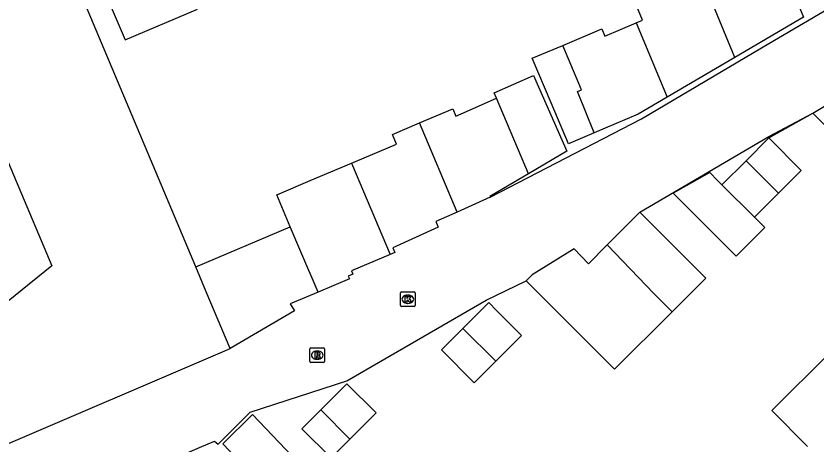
# Model space of a CAD drawing. Extents: x 159961 to 160856, y 382704 to 383353.
# Drawn here: x 160180.7 to 160235.1, y 383250.2 to 383279.3 of the extents above; entities that cross this region are included whole.
import ezdxf

# ---------------------------------------------------------------- set-up
doc = ezdxf.new("R2010")
doc.units = 0
for name, color, linetype in [('IMGEO_Kolk', 7, 'Continuous'), ('IMGEO_Muur', 7, 'Continuous'), ('IMGEO_Pand', 7, 'Continuous'), ('IMGEO_Rijbaan_lokaal_open', 7, 'Continuous'), ('IMGEO_Rioolput', 7, 'Continuous')]:
    doc.layers.add(name, color=color, linetype=linetype)

msp = doc.modelspace()

# ---------------------------------------------------------------- linework, layer by layer
at = {"layer": 'IMGEO_Kolk'}
for p, q in [((160206.762, 383259.659), (160206.762, 383260.511)), ((160206.837, 383260.585), (160207.689, 383260.585)), ((160207.25, 383260.365), (160207.275, 383260.365)), ((160207.763, 383260.511), (160207.763, 383259.659)), ((160207.689, 383259.585), (160206.837, 383259.585)), ((160207.273, 383259.805), (160207.248, 383259.805))]:
    msp.add_line(p, q, dxfattribs=at)
for points in [[(160206.762, 383259.659), (160206.762, 383260.511)], [(160206.837, 383260.585), (160207.689, 383260.585)], [(160207.083, 383260.285), (160207.206, 383260.285), (160207.206, 383260.134), (160207.336, 383260.285), (160207.5, 383260.285), (160207.354, 383260.134), (160207.507, 383259.885), (160207.355, 383259.885), (160207.27, 383260.049), (160207.206, 383259.982), (160207.206, 383259.885), (160207.083, 383259.885), (160207.083, 383260.285)], [(160207.763, 383260.511), (160207.763, 383259.659)], [(160207.689, 383259.585), (160206.837, 383259.585)]]:
    msp.add_lwpolyline(points, dxfattribs=at)
for centre, start, end in [((160206.839, 383260.509), 91.552, 178.448), ((160206.839, 383260.509), 91.552, 178.448), ((160207.687, 383260.509), 1.552, 88.448), ((160207.687, 383260.509), 1.552, 88.448), ((160206.839, 383259.661), 181.552, 268.448), ((160206.839, 383259.661), 181.552, 268.448), ((160207.687, 383259.661), 271.552, 358.448), ((160207.687, 383259.661), 271.552, 358.448)]:
    msp.add_arc(centre, 0.0765, start, end, dxfattribs=at)
for centre, major_axis, ratio, start_param, end_param in [((160207.249, 383260.085), (-0.387, 0.002), 0.722429, 4.712389, 7.853982), ((160207.274, 383260.085), (-0.39, 0.002), 0.717154, 1.570796, 4.712389)]:
    msp.add_ellipse(centre, major_axis=major_axis, ratio=ratio, start_param=start_param, end_param=end_param, dxfattribs=at)
at = {"layer": 'IMGEO_Muur'}
msp.add_lwpolyline([(160231.791, 383271.051), (160234.771, 383272.735)], dxfattribs=at)
at = {"layer": 'IMGEO_Pand'}
for points in [[(160192.859, 383262.277), (160183.004, 383285.712), (160181.841, 383288.432)], [(160189.337, 383288.318), (160185.578, 383286.722), (160184.438, 383286.238), (160186.423, 383281.562), (160188.056, 383277.715), (160192.97, 383279.801)], [(160173.362, 383285.397), (160183.09, 383262.358), (160173.574, 383254.679)], [(160227.268, 383281.872), (160227.355, 383281.909), (160227.093, 383282.525), (160231.939, 383284.582), (160234.143, 383279.263), (160229.485, 383276.528)], [(160222.782, 383278.884), (160223.197, 383279.06), (160222.807, 383279.979), (160227.268, 383281.872)], [(160229.485, 383276.528), (160227.268, 383281.872)], [(160217.781, 383277.343), (160220.432, 383278.468), (160220.641, 383277.976), (160222.782, 383278.884)], [(160222.782, 383278.884), (160224.882, 383273.826)], [(160219.927, 383271.4), (160218.177, 383270.657), (160216.997, 383273.438), (160215.712, 383276.465), (160217.781, 383277.343)], [(160219.927, 383271.4), (160218.785, 383274.198), (160219.066, 383274.317), (160217.781, 383277.343)], [(160229.485, 383276.528), (160224.882, 383273.826)], [(160213.279, 383273.761), (160213.118, 383274.125), (160215.792, 383275.307), (160218.073, 383270.149), (160215.452, 383268.606)], [(160234.771, 383272.735), (160239.609, 383275.636), (160239.998, 383275.267)], [(160208.052, 383272.072), (160210.311, 383273.03), (160210.519, 383272.54), (160210.88, 383272.7), (160213.279, 383273.761)], [(160215.452, 383268.606), (160213.279, 383273.761)], [(160224.882, 383273.826), (160222.897, 383272.661), (160219.927, 383271.4)], [(160234.771, 383272.735), (160240.133, 383267.363), (160243.971, 383271.194), (160242.115, 383273.097)], [(160203.442, 383269.339), (160203.718, 383269.456), (160206.503, 383270.638), (160206.224, 383271.296), (160208.052, 383272.072)], [(160210.605, 383266.014), (160208.052, 383272.072)], [(160230.237, 383269.5), (160231.791, 383271.051), (160233.98, 383268.829), (160232.444, 383267.296)], [(160199.282, 383265.002), (160198.369, 383267.186), (160200.633, 383268.147), (160203.442, 383269.339)], [(160203.442, 383269.339), (160206.057, 383263.124)], [(160228.599, 383267.864), (160230.237, 383269.5)], [(160230.237, 383269.5), (160232.444, 383267.296)], [(160215.452, 383268.606), (160213.76, 383267.611), (160213.267, 383267.321), (160212.842, 383267.071), (160212.865, 383267.016)], [(160228.599, 383267.864), (160228.302, 383268.161), (160227.765, 383268.699), (160225.282, 383267.288), (160229.56, 383263.005), (160231.508, 383264.951), (160230.803, 383265.657)], [(160230.803, 383265.657), (160228.599, 383267.864)], [(160232.444, 383267.296), (160230.803, 383265.657)], [(160212.865, 383267.016), (160210.605, 383266.014)], [(160210.605, 383266.014), (160209.161, 383265.373), (160209.326, 383264.979), (160206.241, 383263.589), (160206.37, 383263.255), (160206.057, 383263.124)], [(160220.807, 383263.786), (160223.016, 383266.001)], [(160225.213, 383259.237), (160227.495, 383261.515), (160223.016, 383266.001)], [(160192.859, 383262.277), (160199.282, 383265.002)], [(160201.168, 383260.566), (160200.005, 383263.307), (160199.282, 383265.002)], [(160220.807, 383263.786), (160219.525, 383262.501), (160218.554, 383263.505), (160215.697, 383261.743), (160215.296, 383261.343)], [(160225.213, 383259.237), (160223.977, 383260.476), (160220.807, 383263.786)], [(160206.057, 383263.124), (160203.429, 383262.024), (160203.536, 383261.793), (160203.216, 383261.652), (160203.299, 383261.469), (160201.168, 383260.566)], [(160195.189, 383256.729), (160193.573, 383260.577), (160192.859, 383262.277)], [(160215.296, 383261.343), (160220.102, 383256.532), (160221.301, 383255.332), (160225.213, 383259.237)], [(160201.168, 383260.566), (160199.273, 383259.763), (160199.573, 383259.303), (160195.189, 383256.729)], [(160213.236, 383255.866), (160214.989, 383257.616), (160213.279, 383259.328), (160212.757, 383259.851), (160211.003, 383258.1)], [(160213.236, 383255.866), (160211.774, 383254.407), (160209.542, 383256.642), (160211.003, 383258.1)], [(160211.003, 383258.1), (160213.236, 383255.866)], [(160173.574, 383254.679), (160178.179, 383250), (160178.563, 383249.609), (160179.477, 383250), (160194.681, 383256.511), (160195.189, 383256.729)], [(160234.412, 383250.073), (160231.985, 383252.518), (160235.896, 383256.424), (160238.338, 383253.994)], [(160203.328, 383250.576), (160205.107, 383252.351), (160203.129, 383254.333), (160201.356, 383252.562)], [(160201.356, 383252.562), (160200.068, 383251.276), (160202.046, 383249.296), (160203.328, 383250.576)], [(160201.356, 383252.562), (160203.328, 383250.576)], [(160200.785, 383247.974), (160196.709, 383252.241), (160194.708, 383250.244), (160198.783, 383245.978)]]:
    msp.add_lwpolyline(points, dxfattribs=at)
at = {"layer": 'IMGEO_Rijbaan_lokaal_open'}
for points in [[(160212.865, 383267.016), (160223.145, 383272.34), (160231.792, 383277.479), (160248.64, 383287.39)], [(160223.016, 383266.001), (160231.773, 383271.153), (160234.771, 383272.735)], [(160182.733, 383245.525), (160193.118, 383250), (160194.125, 383250.434), (160194.374, 383250.234), (160196.55, 383252.407), (160203.125, 383254.533), (160212.589, 383260.015), (160215.296, 383261.343)]]:
    msp.add_lwpolyline(points, dxfattribs=at)
at = {"layer": 'IMGEO_Rioolput'}
for p, q in [((160200.685, 383256.779), (160201.537, 383256.779)), ((160200.61, 383255.853), (160200.61, 383256.705)), ((160201.098, 383256.559), (160201.123, 383256.559)), ((160201.611, 383256.705), (160201.611, 383255.853)), ((160201.537, 383255.779), (160200.685, 383255.779)), ((160201.121, 383255.999), (160201.096, 383255.999))]:
    msp.add_line(p, q, dxfattribs=at)
for points in [[(160200.685, 383256.779), (160201.537, 383256.779)], [(160200.61, 383255.853), (160200.61, 383256.705)], [(160201.199, 383256.477), (160200.947, 383256.479), (160200.947, 383256.079)], [(160200.947, 383256.079), (160201.071, 383256.079), (160201.071, 383256.241), (160201.082, 383256.241)], [(160201.125, 383256.398), (160201.071, 383256.398), (160201.071, 383256.317)], [(160201.071, 383256.317), (160201.123, 383256.317)], [(160201.611, 383256.705), (160201.611, 383255.853)], [(160201.537, 383255.779), (160200.685, 383255.779)], [(160201.129, 383256.212), (160201.2, 383256.079), (160201.34, 383256.079), (160201.275, 383256.205)]]:
    msp.add_lwpolyline(points, dxfattribs=at)
for centre, radius, start, end in [((160200.687, 383256.703), 0.0765, 91.552, 178.448), ((160200.687, 383256.703), 0.0765, 91.552, 178.448), ((160201.535, 383256.703), 0.0765, 1.552, 88.448), ((160201.535, 383256.703), 0.0765, 1.552, 88.448), ((160201.081, 383256.188), 0.0533, 26.0293, 88.6989), ((160201.107, 383256.506), 0.19, 274.7715, 282.9687), ((160201.131, 383256.302), 0.0964, 77.0061, 93.1865), ((160201.145, 383256.359), 0.0378, 276.6634, 79.6772), ((160201.198, 383256.367), 0.109, 350.3612, 89.416), ((160201.196, 383256.367), 0.112, 277.5842, 350.9817), ((160201.18, 383256.152), 0.108, 29.5134, 73.7905), ((160200.687, 383255.855), 0.0765, 181.552, 268.448), ((160200.687, 383255.855), 0.0765, 181.552, 268.448), ((160201.535, 383255.855), 0.0765, 271.552, 358.448), ((160201.535, 383255.855), 0.0765, 271.552, 358.448)]:
    msp.add_arc(centre, radius, start, end, dxfattribs=at)
for centre, major_axis, ratio, start_param, end_param in [((160201.097, 383256.279), (-0.387, 0.002), 0.722429, 4.712389, 7.853982), ((160201.122, 383256.279), (-0.39, 0.002), 0.717154, 1.570796, 4.712389)]:
    msp.add_ellipse(centre, major_axis=major_axis, ratio=ratio, start_param=start_param, end_param=end_param, dxfattribs=at)

doc.saveas('drawing.dxf')
